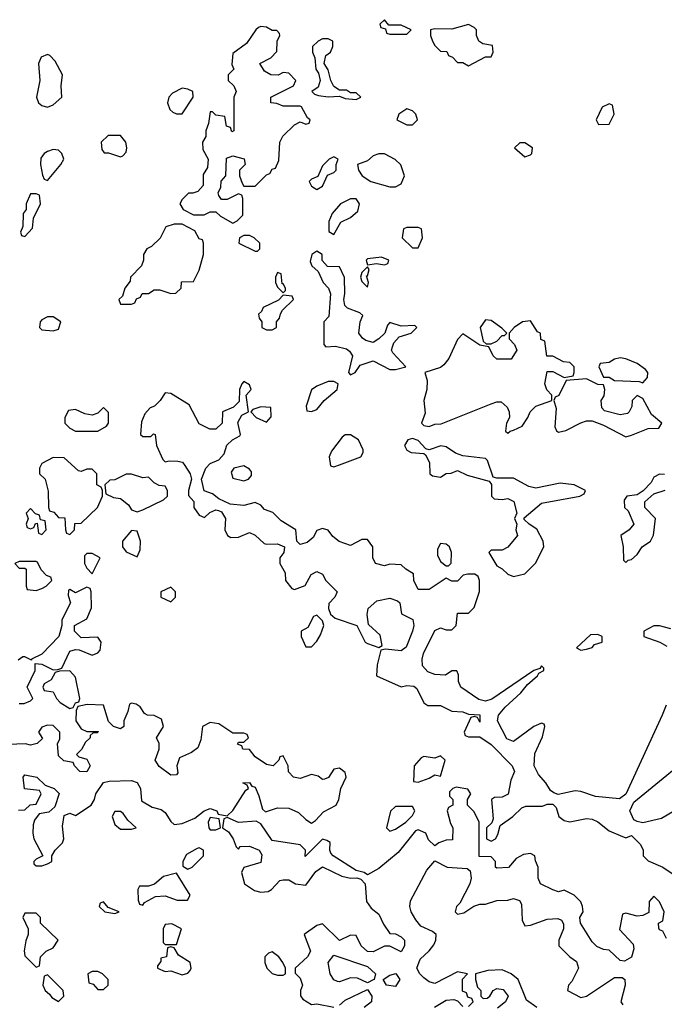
# Model space of a CAD drawing. Header units: inches. Extents: x 2601682 to 2755810, y 449311 to 584050.
# Tile 386 of 505: x 2721271 to 2723567, y 505421 to 508926. Entities that reach past the tile are written whole.
import ezdxf

# ---------------------------------------------------------------- set-up
doc = ezdxf.new("R2010")
doc.units = ezdxf.units.IN
doc.header["$MEASUREMENT"] = 0
doc.layers.add('C7520', color=7, linetype='Continuous')

msp = doc.modelspace()

# ---------------------------------------------------------------- linework, layer by layer
at = {"layer": 'C7520', "color": 2, "elevation": 2}
for points in [[(2722130, 508902), (2722122, 508898), (2722112, 508890), (2722078.8, 508841.2), (2722030, 508806), (2722026.4, 508766.4), (2722034, 508750), (2722014, 508730), (2722014, 508710), (2722034, 508690), (2722042, 508670), (2722034, 508650), (2722034, 508530), (2722027.3, 508527.3), (2722022, 508542), (2722007.3, 508547.3), (2722002, 508582), (2721970, 508586), (2721958, 508598), (2721950, 508598), (2721943.6, 508556.4), (2721934, 508530), (2721934, 508510), (2721922, 508490), (2721923.6, 508463.6), (2721942, 508430), (2721939.6, 508400.4), (2721924.7, 508375.3), (2721924.7, 508335.3), (2721905.4, 508314.6), (2721888, 508308), (2721872, 508308), (2721850, 508286), (2721842, 508270), (2721854, 508250), (2721890, 508231.3), (2721928.4, 508231.6), (2721950, 508242), (2721970, 508242), (2721986.8, 508226.8), (2722030, 508202), (2722046, 508210), (2722066, 508230), (2722066, 508290), (2722062, 508302), (2722050, 508306), (2722010, 508286), (2721990, 508286), (2721980.4, 508300.4), (2721978, 508310), (2721988, 508330), (2721988.4, 508351.6), (2722006, 508370), (2722007.3, 508432.7), (2722030, 508442), (2722071.1, 508431.1), (2722074, 508410), (2722054, 508390), (2722054, 508370), (2722063.6, 508343.6), (2722070, 508334), (2722110, 508334), (2722150, 508374), (2722162, 508378), (2722170, 508394), (2722182, 508398), (2722194.6, 508425.4), (2722198, 508490), (2722208.9, 508511.1), (2722250, 508552), (2722270, 508562), (2722290, 508554), (2722302, 508558), (2722306, 508570), (2722296.4, 508576.4), (2722275.3, 508615.3), (2722270, 508618), (2722210, 508618), (2722187.3, 508627.3), (2722166, 508630), (2722166, 508650), (2722246, 508690), (2722255.3, 508710), (2722230, 508735.3), (2722210, 508738), (2722191.3, 508728.7), (2722166, 508730), (2722143.1, 508743.1), (2722126, 508770), (2722166, 508790), (2722187.3, 508812.7), (2722188, 508850), (2722198, 508870), (2722196.4, 508876.4), (2722187.3, 508887.3), (2722170, 508888), (2722150, 508899)], [(2722570, 508926), (2722554, 508910), (2722558, 508898), (2722574, 508894), (2722578, 508878), (2722590, 508874), (2722650, 508874), (2722666, 508890), (2722630, 508906), (2722586, 508906)], [(2722870, 508908.7), (2722810, 508892.7), (2722750, 508894), (2722734, 508890), (2722734, 508870), (2722742, 508850), (2722750, 508834), (2722770, 508814), (2722792.7, 508812.7), (2722798, 508798), (2722812.7, 508792.7), (2722830, 508774), (2722850, 508774), (2722870, 508762), (2722930, 508794), (2722950, 508794), (2722958, 508810), (2722954.6, 508834.6), (2722920.4, 508840.4), (2722906, 508850), (2722898, 508870), (2722898, 508890), (2722890, 508898)], [(2722370, 508858), (2722350, 508858), (2722334, 508850), (2722314, 508830), (2722314, 508810), (2722322, 508790), (2722326, 508750), (2722335.3, 508735.3), (2722341, 508710), (2722334, 508686), (2722312, 508670), (2722321, 508661), (2722336, 508656), (2722370, 508651), (2722410, 508654), (2722430, 508646), (2722470, 508642), (2722486, 508650), (2722470, 508666), (2722450, 508666), (2722435.3, 508675.3), (2722410, 508675.3), (2722390, 508688), (2722379, 508710), (2722370, 508748), (2722355.3, 508770), (2722362, 508798), (2722378, 508810), (2722386, 508830), (2722386, 508850)], [(2721370, 508802), (2721347.7, 508792.3), (2721338.8, 508770), (2721342.8, 508710), (2721331, 508650), (2721338, 508630), (2721350, 508621), (2721370, 508614.8), (2721390, 508622.8), (2721422, 508650), (2721419, 508690), (2721424, 508730), (2721398, 508778), (2721379, 508799)], [(2721850, 508682), (2721815.3, 508664.7), (2721802, 508650), (2721798, 508630), (2721806.4, 508606.4), (2721816.9, 508596.9), (2721830, 508591.3), (2721850, 508591.3), (2721888.7, 508650), (2721888, 508670), (2721870, 508679)], [(2723370, 508626), (2723345.4, 508614.6), (2723324.7, 508570), (2723332.7, 508552.7), (2723370, 508554), (2723388, 508590), (2723382, 508622)], [(2722650, 508608.7), (2722622, 508590), (2722614, 508570), (2722650, 508551.3), (2722670, 508552), (2722688, 508570), (2722682, 508590), (2722670, 508602)], [(2721630, 508514), (2721586.4, 508513.6), (2721562, 508490), (2721563.6, 508463.6), (2721572, 508452), (2721588, 508452), (2721630, 508438), (2721639, 508441), (2721650, 508454), (2721652.7, 508470), (2721649, 508490)], [(2723070, 508488), (2723052.7, 508487.3), (2723034, 508470), (2723070, 508438), (2723090, 508444.7), (2723095.3, 508450), (2723098, 508470)], [(2721390, 508464), (2721370, 508457.2), (2721358, 508450), (2721346.8, 508433.2), (2721346, 508410), (2721352.7, 508372.7), (2721358, 508358), (2721370, 508354), (2721418, 508410), (2721428.7, 508430), (2721422, 508450), (2721410, 508462)], [(2722570, 508448.7), (2722550, 508448.7), (2722530, 508442), (2722510, 508424), (2722474, 508410), (2722478, 508390), (2722491.3, 508370), (2722522, 508350), (2722590, 508331), (2722610, 508331.3), (2722630, 508342), (2722642, 508370), (2722628.9, 508408.9), (2722608.9, 508428.9)], [(2722390, 508438), (2722374, 508430), (2722350, 508406), (2722332.7, 508367.3), (2722310, 508358), (2722302, 508350), (2722310, 508334), (2722330, 508322), (2722350, 508334), (2722367.3, 508372.7), (2722390, 508382), (2722398, 508390), (2722398, 508410), (2722406, 508430)], [(2721330, 508306), (2721310, 508306), (2721294, 508270), (2721294, 508250), (2721283.6, 508236.4), (2721282, 508190), (2721274, 508170), (2721278, 508158), (2721290, 508154), (2721316.4, 508183.6), (2721320.4, 508219.6), (2721346, 508270), (2721342, 508302)], [(2722470, 508288), (2722450, 508288), (2722414, 508270), (2722383.6, 508236.4), (2722372.7, 508207.3), (2722372.7, 508172.7), (2722390, 508162), (2722414.6, 508205.4), (2722450, 508222), (2722475.5, 508244.5), (2722482, 508270)], [(2721850, 508198), (2721822, 508198), (2721791.6, 508188.4), (2721771.1, 508148.9), (2721741, 508119), (2721724.7, 508110), (2721712, 508090), (2721712, 508070), (2721704.7, 508050), (2721666, 508010), (2721664.7, 507995.3), (2721646, 507970), (2721638, 507942), (2721624.7, 507930), (2721630, 507914), (2721670, 507914), (2721682, 507918), (2721687.3, 507932.7), (2721702, 507938), (2721708, 507952), (2721730, 507952), (2721750, 507964.7), (2721770, 507964.7), (2721810, 507952), (2721827.3, 507952.7), (2721846, 507970), (2721847.3, 507992.7), (2721890, 507994), (2721910, 508034), (2721926, 508090), (2721926, 508130), (2721922, 508142), (2721910, 508146), (2721894.6, 508174.6)], [(2722690, 508186), (2722650, 508186), (2722638, 508182), (2722634, 508150), (2722670, 508114), (2722690, 508114), (2722706, 508150), (2722702, 508182)], [(2722090, 508158), (2722070, 508158), (2722054, 508150), (2722052, 508130), (2722110, 508102), (2722118, 508102), (2722126, 508110), (2722126, 508130), (2722106, 508150)], [(2722330, 508102), (2722312, 508090), (2722305.4, 508065.4), (2722312, 508050), (2722334, 508030), (2722352, 507990), (2722371, 507971), (2722378, 507950), (2722372, 507870), (2722354, 507850), (2722354, 507770), (2722362, 507762), (2722396.4, 507763.6), (2722434.8, 507754.8), (2722446.4, 507746.4), (2722456, 507730), (2722442, 507670), (2722450, 507662), (2722466, 507670), (2722484, 507696), (2722530, 507711.3), (2722590, 507681), (2722610, 507681), (2722646, 507690), (2722600.1, 507740.1), (2722596, 507750), (2722598.6, 507761.4), (2722603.7, 507776.3), (2722623.1, 507796.9), (2722666, 507810), (2722686, 507830), (2722678, 507838), (2722630, 507835.3), (2722590, 507848), (2722581, 507839), (2722571.3, 507810), (2722550.5, 507789.5), (2722530, 507777.2), (2722503.7, 507783.7), (2722492.3, 507792.3), (2722479, 507810), (2722484, 507850), (2722493.6, 507873.6), (2722483.1, 507883.1), (2722439, 507899), (2722429.2, 507909.2), (2722425.2, 507930), (2722429.2, 507950), (2722428.4, 508008.4), (2722410, 508046), (2722367.3, 508047.3), (2722348.7, 508068.7), (2722348, 508090)], [(2722560.4, 508080.4), (2722510, 508075.3), (2722504.7, 508070), (2722510, 508054), (2722542, 508058), (2722570, 508054), (2722582, 508058), (2722586, 508070)], [(2722190, 508026), (2722182, 508010), (2722182, 507990), (2722190, 507974), (2722210, 507954), (2722218, 507962), (2722218, 507970), (2722210, 507986), (2722206, 507986), (2722202, 508022)], [(2722510, 508046), (2722490, 508026), (2722484.7, 508010), (2722490, 507994), (2722510, 507974), (2722514, 507990), (2722506, 508014), (2722510, 508014), (2722516.4, 508036.4)], [(2722210, 507946), (2722192.7, 507927.3), (2722138, 507902), (2722132.7, 507887.3), (2722122, 507878), (2722123.6, 507863.6), (2722134, 507850), (2722134, 507830), (2722150, 507822), (2722170, 507822), (2722186, 507830), (2722186, 507850), (2722196.4, 507863.6), (2722200.4, 507879.6), (2722207.3, 507892.7), (2722246, 507930), (2722242, 507942)], [(2721390, 507868), (2721370, 507868), (2721350, 507858), (2721344.7, 507850), (2721342, 507830), (2721350, 507822), (2721390, 507818), (2721410, 507824.7), (2721418, 507850)], [(2723090, 507854), (2723062, 507850), (2723032, 507830), (2723014, 507810), (2723014, 507790), (2723034, 507770), (2723042, 507750), (2723022, 507718), (2722970, 507718), (2722958, 507730), (2722942, 507762), (2722910, 507768), (2722850, 507808), (2722830, 507788), (2722799.8, 507720.2), (2722782, 507698), (2722770, 507688), (2722714, 507670), (2722722, 507642), (2722721, 507610), (2722711, 507570), (2722714.8, 507525.2), (2722702, 507490), (2722710, 507482), (2722730, 507478), (2722750, 507486), (2722772.7, 507487.3), (2722950, 507558.8), (2722970, 507566), (2722985.4, 507565.4), (2723007.1, 507547.1), (2723014.8, 507530), (2723016, 507510), (2723004.7, 507490), (2723002, 507462), (2723010, 507454), (2723018, 507462), (2723030, 507464.7), (2723060.2, 507479.8), (2723081.2, 507510), (2723089.4, 507530.6), (2723109.2, 507550.8), (2723166, 507570), (2723166, 507590), (2723148.4, 507608.4), (2723142, 507630), (2723150, 507674), (2723170, 507674), (2723210, 507652), (2723242, 507658), (2723246, 507670), (2723246, 507690), (2723230, 507706), (2723208.4, 507708.4), (2723170, 507728), (2723148.7, 507728.7), (2723142, 507782), (2723127.3, 507787.3), (2723126, 507810), (2723115.3, 507815.3)], [(2722930, 507858), (2722911.3, 507830), (2722922, 507782), (2722932.7, 507772.7), (2722950, 507772), (2722970, 507782), (2722990, 507802), (2722998, 507802), (2723006, 507810), (2722988.4, 507828.4), (2722950, 507855.3)], [(2723410, 507722), (2723390, 507718), (2723370, 507706), (2723338, 507702), (2723334, 507690), (2723350, 507654), (2723370, 507654), (2723390, 507642), (2723478, 507638), (2723490, 507634), (2723507.3, 507652.7), (2723508, 507670), (2723500.4, 507680.4), (2723470, 507702), (2723430, 507719)], [(2722390, 507638), (2722370, 507638), (2722330, 507622), (2722310, 507608), (2722292, 507550), (2722294, 507534), (2722310, 507532), (2722330, 507538), (2722355.3, 507570), (2722402, 507610), (2722406, 507630)], [(2723290, 507648), (2723218, 507642), (2723191.6, 507588.4), (2723178, 507582), (2723174, 507570), (2723182, 507542), (2723176.9, 507476.9), (2723182.8, 507462.8), (2723190, 507458), (2723216.5, 507463.5), (2723270, 507491.3), (2723290, 507498), (2723310, 507498), (2723350, 507482.8), (2723430, 507441), (2723450, 507446.8), (2723508.9, 507471.1), (2723548, 507472), (2723558, 507490), (2723520.9, 507520.9), (2723490, 507578), (2723470, 507588), (2723452, 507570), (2723451.1, 507548.9), (2723442, 507530), (2723436, 507524), (2723410, 507519), (2723354, 507534), (2723344, 507544), (2723342, 507570), (2723352.5, 507587.5), (2723355.3, 507610), (2723350, 507626), (2723330, 507628)], [(2721570, 507546), (2721550, 507526), (2721530, 507518), (2721503.1, 507523.1), (2721470, 507538), (2721444.7, 507535.3), (2721432, 507510), (2721432, 507490), (2721450, 507472), (2721470, 507462), (2721550, 507462), (2721580.4, 507479.6), (2721588, 507490), (2721587.3, 507527.3)], [(2722130, 507548), (2722102, 507538), (2722094, 507530), (2722114, 507510), (2722150, 507494), (2722167.3, 507512.7), (2722166, 507546)], [(2722450, 507448), (2722430, 507448), (2722419.6, 507440.4), (2722382, 507390), (2722374, 507370), (2722378, 507338), (2722390, 507334), (2722410, 507342), (2722486, 507370), (2722494.6, 507385.4), (2722494.6, 507394.6), (2722478, 507430)], [(2722670, 507435.3), (2722654, 507430), (2722642, 507410), (2722650, 507394), (2722665.4, 507385.4), (2722710, 507382), (2722716.9, 507376.9), (2722731, 507350), (2722732, 507310), (2722742, 507302), (2722770, 507298), (2722790, 507311.3), (2722808, 507312), (2722830, 507322), (2722865.4, 507305.4), (2722943.6, 507283.6), (2722951.3, 507271.3), (2722952, 507230), (2722961, 507221), (2722990, 507218), (2723010, 507222), (2723030.9, 507210.9), (2723042, 507170), (2723034, 507150), (2723042, 507130), (2723038, 507110), (2723044.7, 507090), (2723010, 507049), (2722990, 507038), (2722950, 507038), (2722942, 507030), (2722970, 506982), (2722990, 506972), (2723010, 506952), (2723030, 506944.7), (2723070, 506954), (2723108.4, 506991.6), (2723138, 507050), (2723135.3, 507070), (2723112.7, 507112.7), (2723086, 507130), (2723067.3, 507147.3), (2723067.3, 507152.7), (2723130, 507204.7), (2723266, 507230), (2723282, 507238), (2723286, 507250), (2723246, 507270), (2723196, 507276), (2723110, 507258), (2723084.2, 507264.2), (2723030, 507294), (2722970, 507294), (2722958, 507298), (2722937.5, 507357.5), (2722930, 507364), (2722850, 507373.2), (2722823.7, 507383.7), (2722790, 507405.2), (2722771.1, 507408.9), (2722730, 507395.3), (2722718, 507398), (2722690, 507428)], [(2721390, 507368), (2721350, 507346), (2721342, 507330), (2721342, 507310), (2721362, 507290), (2721372.7, 507247.3), (2721374, 507190), (2721378, 507178), (2721392.7, 507172.7), (2721410, 507154), (2721432.7, 507152.7), (2721434, 507110), (2721438, 507098), (2721450, 507094), (2721466, 507110), (2721467.3, 507132.7), (2721490, 507134), (2721548, 507190), (2721566, 507230), (2721566, 507250), (2721562, 507262), (2721546, 507270), (2721546, 507310), (2721530, 507326), (2721510, 507326), (2721490, 507318), (2721480.4, 507320.4), (2721430, 507366)], [(2722070, 507338), (2722034, 507330), (2722024.7, 507315.3), (2722030, 507294), (2722070, 507284.7), (2722086, 507290), (2722096.4, 507303.6), (2722096.4, 507316.4), (2722090, 507326)], [(2721670, 507308.7), (2721650, 507308), (2721610, 507288), (2721592.7, 507287.3), (2721574, 507270), (2721578, 507238), (2721605.4, 507225.4), (2721630, 507222), (2721658.8, 507198.8), (2721670, 507182), (2721690, 507174), (2721710, 507182), (2721783.1, 507216.9), (2721798, 507230), (2721798, 507250), (2721790, 507266), (2721768.4, 507268.4), (2721750, 507278), (2721730, 507298), (2721710, 507295.3)], [(2721310, 507186), (2721294, 507170), (2721302, 507150), (2721294, 507130), (2721298, 507118), (2721310, 507114), (2721322, 507118), (2721327.3, 507132.7), (2721334, 507134), (2721338, 507098), (2721350, 507094), (2721366, 507110), (2721362, 507142), (2721346, 507146), (2721342, 507162), (2721327.3, 507167.3)], [(2721670, 507108), (2721638, 507070), (2721638, 507050), (2721650, 507032), (2721690, 507014), (2721700.4, 507039.6), (2721702, 507070), (2721690, 507106)], [(2722770, 507062), (2722758.8, 507041.2), (2722759.8, 507019.8), (2722770, 506998), (2722790, 506982), (2722798, 506982), (2722808, 506992), (2722809, 507030), (2722802, 507050), (2722790, 507059)], [(2721530, 507026), (2721510, 507026), (2721502, 507018), (2721502, 506990), (2721510, 506974), (2721530, 506954), (2721558, 507010)], [(2721330, 506998), (2721270, 506998), (2721254, 506990), (2721270, 506974), (2721290, 506974), (2721294, 506970), (2721294, 506910), (2721298, 506898), (2721330, 506894), (2721350, 506902), (2721366, 506910), (2721386, 506930), (2721382, 506942), (2721367.3, 506947.3), (2721347.3, 506967.3), (2721334.6, 506994.6)], [(2721810, 506906), (2721774, 506890), (2721774, 506870), (2721810, 506854), (2721826, 506870), (2721826, 506890)], [(2722330, 506806), (2722318, 506802), (2722296.9, 506763.1), (2722274, 506750), (2722274, 506730), (2722290, 506694), (2722310, 506694), (2722330, 506714), (2722343.1, 506736.9), (2722354, 506770), (2722350, 506786)], [(2723330, 506738), (2723303.6, 506736.4), (2723254, 506690), (2723270, 506682), (2723290, 506686), (2723310, 506692), (2723318, 506702), (2723346, 506710), (2723346, 506730)], [(2721450, 506608), (2721412.7, 506607.3), (2721398, 506602), (2721383.6, 506576.4), (2721358, 506562), (2721354, 506550), (2721358, 506538), (2721390, 506534), (2721402, 506510), (2721416, 506496), (2721450, 506474), (2721462, 506478), (2721470, 506494), (2721482, 506498), (2721486, 506510), (2721470, 506586)], [(2722770, 506306), (2722750, 506298), (2722710, 506304), (2722700.7, 506299.3), (2722676, 506270), (2722674, 506214), (2722690, 506212), (2722730, 506226), (2722750, 506238), (2722770, 506234), (2722786, 506290)], [(2721630, 506108), (2721610, 506108), (2721601, 506090), (2721610, 506062), (2721630, 506044.7), (2721670, 506044.7), (2721686, 506050), (2721656.4, 506076.4), (2721640.4, 506100.4)], [(2722670, 506126), (2722610, 506126), (2722591.6, 506108.4), (2722578, 506050), (2722590, 506038), (2722610, 506044.7), (2722646, 506070), (2722670, 506094), (2722678, 506110)], [(2721950, 506086), (2721942, 506070), (2721944.7, 506050), (2721950, 506042), (2721970, 506042), (2721986, 506050), (2721982, 506082)], [(2721910, 505978), (2721903.6, 505976.4), (2721865.4, 505954.6), (2721852, 505930), (2721852.7, 505912.7), (2721870, 505902), (2721886, 505910), (2721926, 505950), (2721926, 505970)], [(2721830, 505888), (2721783.6, 505876.4), (2721751.1, 505848.9), (2721730, 505842), (2721698, 505842), (2721692, 505830), (2721692.7, 505792.7), (2721698, 505778), (2721710, 505774), (2721716.4, 505783.6), (2721755.1, 505804.9), (2721790, 505807.3), (2721831.6, 505791.6), (2721868.4, 505791.6), (2721879, 505810)], [(2721570, 505786), (2721558, 505782), (2721554, 505770), (2721574, 505750), (2721610, 505744.7), (2721626, 505750), (2721586, 505766)], [(2721330, 505746), (2721290, 505746), (2721282, 505730), (2721302, 505690), (2721302, 505670), (2721292.7, 505647.3), (2721287.7, 505612.3), (2721290, 505594), (2721330, 505554), (2721342, 505558), (2721346, 505590), (2721366, 505610), (2721390, 505622), (2721408, 505650), (2721346, 505710), (2721346, 505730)], [(2721812.7, 505707.3), (2721790, 505706), (2721782, 505690), (2721782, 505642), (2721790, 505634), (2721830, 505634), (2721848, 505690)], [(2721810, 505626), (2721798, 505622), (2721794, 505590), (2721774, 505586), (2721774, 505574), (2721762, 505558), (2721762, 505550), (2721790, 505538), (2721810, 505541), (2721850, 505526.8), (2721870, 505532), (2721878, 505542), (2721882, 505550), (2721878, 505570), (2721836.4, 505596.4), (2721822, 505622)], [(2722170, 505608.7), (2722156.9, 505603.1), (2722144.7, 505590), (2722144.7, 505570), (2722151.3, 505550), (2722170, 505531.3), (2722190, 505524.7), (2722210, 505524.7), (2722218, 505530), (2722218, 505550), (2722208.7, 505570), (2722194, 505590)], [(2722510, 505498), (2722474.8, 505514.8), (2722450, 505515.1), (2722410, 505501.2), (2722402.7, 505502.7), (2722390, 505508.7), (2722377.2, 505530), (2722369.4, 505570.6), (2722390, 505596), (2722510, 505556), (2722538, 505530), (2722534, 505510), (2722530, 505508)], [(2721550, 505538), (2721530, 505538), (2721514, 505530), (2721518, 505498), (2721532.7, 505492.7), (2721550, 505474), (2721570, 505474), (2721586, 505490), (2721586, 505510), (2721566, 505530)], [(2721370, 505526), (2721358, 505522), (2721354, 505490), (2721362, 505470), (2721378, 505458), (2721385.4, 505445.4), (2721410, 505432), (2721428, 505450), (2721426, 505470)], [(2722610, 505485.2), (2722578, 505490), (2722566, 505510), (2722590, 505524.7), (2722610.7, 505530.7), (2722624.7, 505510)]]:
    msp.add_lwpolyline(points, close=True, dxfattribs=at)
for points in [[(2723573.7, 506486.3), (2723558.8, 506450), (2723430.5, 506169.5), (2723407.3, 506152.7), (2723321.6, 506161.6), (2723270, 506179.3), (2723250, 506181.2), (2723188.4, 506168.4), (2723173.6, 506173.6), (2723162, 506182), (2723145.2, 506210), (2723118.9, 506238.9), (2723103.7, 506270), (2723106.3, 506313.7), (2723132.9, 506372.9), (2723142, 506410), (2723139, 506419), (2723130, 506422), (2723102, 506410), (2723030, 506357.2), (2723006.6, 506366.6), (2722972.7, 506430), (2722977, 506450), (2723000.4, 506479.6), (2723056, 506530), (2723080.1, 506559.9), (2723115.3, 506590), (2723120.2, 506599.8), (2723138, 506610), (2723138, 506618), (2723130, 506626), (2723123.6, 506616.4), (2723102, 506610), (2722952.2, 506507.8), (2722930, 506500.9), (2722906, 506506), (2722842, 506550), (2722834, 506570), (2722833.6, 506593.6), (2722828, 506608), (2722810, 506608.7), (2722787.3, 506592.7), (2722750, 506595.1), (2722724.8, 506604.8), (2722705.8, 506625.8), (2722704.5, 506650), (2722709.4, 506670), (2722750, 506752), (2722770, 506762), (2722790, 506754), (2722810, 506754), (2722826, 506770), (2722830, 506814), (2722870, 506814), (2722890, 506834), (2722908.9, 506891.1), (2722909, 506930), (2722904, 506944), (2722892.3, 506952.3), (2722867.1, 506952.9), (2722851.1, 506948.9), (2722830, 506928), (2722810, 506928), (2722790, 506938), (2722730, 506898), (2722690, 506898), (2722675.3, 506930), (2722673.6, 506953.6), (2722646, 506970), (2722630, 506986), (2722590, 506988), (2722570, 506982), (2722538, 506990), (2722528.7, 507010), (2722528.7, 507050), (2722510, 507075.3), (2722490, 507075.3), (2722450, 507054), (2722409.3, 507069.3), (2722386.6, 507086.6), (2722370, 507108.7), (2722350, 507115.3), (2722330, 507108), (2722316.8, 507083.2), (2722295.3, 507064.7), (2722270, 507058), (2722258, 507070), (2722255.3, 507110), (2722202, 507142), (2722172.5, 507172.5), (2722143.2, 507183.2), (2722130, 507198), (2722110, 507208), (2722070, 507197.2), (2722021.2, 507201.2), (2721980.2, 507220.2), (2721958, 507238), (2721928.7, 507248.7), (2721919, 507290), (2721934, 507330), (2721950, 507346), (2721980.4, 507359.6), (2721999, 507381), (2722008.9, 507411.1), (2722028.9, 507431.1), (2722055.3, 507444.7), (2722058, 507450), (2722048, 507492), (2722062, 507518), (2722086, 507530), (2722078, 507590), (2722095.3, 507610), (2722090, 507626), (2722070, 507638), (2722062, 507630), (2722054, 507610), (2722052.7, 507567.3), (2722032.7, 507547.3), (2721994, 507530), (2721992, 507490), (2721970, 507468.7), (2721948.9, 507468.9), (2721910, 507488), (2721874.6, 507554.6), (2721810, 507595.3), (2721790, 507598), (2721772, 507570), (2721752, 507550), (2721736, 507544), (2721716.9, 507523.1), (2721705.4, 507494.6), (2721702, 507450), (2721710, 507442), (2721738, 507442), (2721748.4, 507451.6), (2721754, 507450), (2721758, 507410), (2721781, 507361), (2721790, 507352), (2721804, 507356), (2721834.4, 507354.4), (2721850.7, 507350.7), (2721859.8, 507339.8), (2721878.8, 507310), (2721882.8, 507290), (2721872, 507250), (2721872.7, 507232.7), (2721891.6, 507211.6), (2721892, 507190), (2721910, 507162), (2721930, 507154), (2721948.4, 507171.6), (2721970, 507182), (2721979.6, 507179.6), (2721990, 507174), (2722004.7, 507150), (2722002, 507110), (2722012, 507090), (2722023.5, 507083.5), (2722050, 507084.7), (2722090, 507101), (2722110, 507091.3), (2722142, 507062), (2722150, 507058.8), (2722190, 507061), (2722214, 507050), (2722212, 507030), (2722198, 507010), (2722198, 506990), (2722216.9, 506956.9), (2722218, 506930), (2722241, 506901), (2722250, 506898), (2722288.4, 506911.6), (2722308.9, 506951.1), (2722330, 506962), (2722350, 506952), (2722362, 506930), (2722402, 506890), (2722394, 506870), (2722372, 506848), (2722371.3, 506830), (2722378, 506810), (2722395.3, 506795.3), (2722472, 506770), (2722502, 506710), (2722510, 506706), (2722550, 506692), (2722562, 506698), (2722555.1, 506735.1), (2722513.6, 506773.6), (2722509.3, 506809.3), (2722512.7, 506830), (2722543, 506857), (2722590, 506866.8), (2722617.3, 506857.3), (2722624.7, 506850), (2722631.6, 506811.6), (2722671, 506791), (2722674.8, 506770), (2722670.8, 506750), (2722647.5, 506692.5), (2722630, 506679), (2722574, 506686), (2722558, 506682), (2722544.7, 506630), (2722542, 506590), (2722630, 506551.3), (2722650, 506556), (2722674.4, 506554.4), (2722685.4, 506545.4), (2722710, 506494), (2722725.4, 506485.4), (2722770, 506484.7), (2722810, 506464.7), (2722850, 506462), (2722870, 506454), (2722910, 506452), (2722910, 506426), (2722902, 506442), (2722890, 506446), (2722878, 506442), (2722854, 506390), (2722858, 506378), (2722870, 506374), (2722910, 506374), (2722950, 506346), (2723024.7, 506270), (2723034, 506250), (2723020.7, 506219.3), (2723010.7, 506169.3), (2722990, 506159), (2722962.8, 506157.2), (2722952, 506150), (2722958, 506082), (2722952.7, 506067.3), (2722934, 506050), (2722934, 506010), (2722950, 506002), (2722966, 506010), (2722974.6, 506025.4), (2722982, 506058), (2723028, 506090), (2723059, 506121), (2723073.6, 506126.4), (2723133.2, 506126.8), (2723150, 506134), (2723170, 506134), (2723182, 506122), (2723191.3, 506090), (2723210, 506076), (2723230, 506071), (2723290, 506082.8), (2723310, 506080.7), (2723330, 506070.7), (2723370, 506039.1), (2723410, 506022), (2723430, 506014), (2723450, 506022), (2723482, 505990), (2723491.3, 505970), (2723492, 505950), (2723510, 505932), (2723562, 505910), (2723638, 505858)], [(2723567.3, 507307.3), (2723550, 507308), (2723530, 507298), (2723520.7, 507279.3), (2723491.1, 507248.9), (2723470, 507235.3), (2723434, 507230), (2723423.6, 507216.4), (2723424.7, 507190), (2723438, 507178), (2723458, 507130), (2723442, 507110), (2723412, 507090), (2723421, 507050), (2723422, 507002), (2723430, 506994), (2723438, 507002), (2723450, 507004.7), (2723470, 507022), (2723488, 507050), (2723518, 507070), (2723528.4, 507091.6), (2723535.3, 507150), (2723498, 507190), (2723498, 507210), (2723530, 507238), (2723570, 507252)], [(2721270, 506492), (2721287.3, 506492.7), (2721310, 506502), (2721318, 506510), (2721298, 506550), (2721326, 506610), (2721326, 506634), (2721350, 506632), (2721390, 506612), (2721407.3, 506612.7), (2721422, 506618), (2721450, 506678), (2721470, 506684.7), (2721483.6, 506683.6), (2721530, 506664.7), (2721550, 506672), (2721558, 506682), (2721562, 506710), (2721550, 506728), (2721490, 506726), (2721466, 506750), (2721466, 506770), (2721510, 506794), (2721527.3, 506832.7), (2721526, 506890), (2721522, 506902), (2721510, 506906), (2721470, 506886), (2721450, 506898), (2721444.7, 506895.3), (2721443.6, 506876.4), (2721452, 506850), (2721422, 506790), (2721422, 506770), (2721411.3, 506730), (2721350, 506668), (2721314, 506650), (2721314, 506646), (2721290, 506658), (2721282, 506658), (2721266, 506646)], [(2723590, 506758), (2723550, 506768.7), (2723530, 506768), (2723494, 506750), (2723494, 506730), (2723551, 506711), (2723576, 506696)], [(2721267.3, 506112.7), (2721290, 506114), (2721308.7, 506131.3), (2721330, 506134), (2721348, 506170), (2721342, 506182), (2721288.9, 506188.9), (2721284, 506230), (2721290, 506238), (2721332, 506230), (2721362, 506202), (2721394, 506190), (2721412, 506172), (2721396, 506124), (2721374.8, 506105.2), (2721341, 506099), (2721323.6, 506076.4), (2721319.6, 506060.4), (2721318, 506030), (2721322, 506010), (2721354, 505950), (2721330, 505938), (2721322, 505930), (2721322, 505922), (2721330, 505914), (2721350, 505914), (2721370, 505922), (2721386, 505930), (2721386, 505950), (2721398, 505970), (2721424, 505996), (2721429, 506010), (2721424, 506056), (2721430, 506094), (2721450, 506102), (2721470, 506094), (2721526, 506130), (2721538, 506150), (2721542, 506170), (2721570, 506211.3), (2721590, 506216), (2721670, 506218), (2721690, 506211.3), (2721701, 506190), (2721705.4, 506145.4), (2721742.8, 506122.8), (2721775.3, 506115.3), (2721790, 506104.7), (2721810, 506072), (2721822, 506062), (2721850, 506064.7), (2721895.5, 506084.5), (2721928, 506110), (2721950, 506118), (2721974, 506110), (2721978, 506098), (2722010, 506092), (2722030, 506111.3), (2722076.4, 506183.6), (2722086, 506190), (2722082, 506202), (2722066, 506210), (2722090, 506211.3), (2722098, 506198), (2722110, 506194), (2722123.5, 506163.5), (2722136, 506116), (2722146.8, 506106.8), (2722190, 506120.5), (2722230, 506119.1), (2722264.4, 506104.4), (2722290, 506078.8), (2722310, 506066), (2722324.7, 506075.3), (2722352.9, 506107.1), (2722398, 506130), (2722408, 506150), (2722415.3, 506190), (2722434, 506230), (2722430, 506246), (2722410, 506262), (2722390, 506258), (2722371.1, 506228.9), (2722356.9, 506223.1), (2722350, 506222), (2722334, 506234), (2722310, 506239), (2722270, 506225.2), (2722246, 506230), (2722228.4, 506248.4), (2722228, 506270), (2722210, 506306), (2722198, 506302), (2722194, 506290), (2722174, 506270), (2722150, 506275.3), (2722110, 506302), (2722090, 506328), (2722066, 506330), (2722062, 506342), (2722047.3, 506347.3), (2722050, 506354), (2722070, 506354), (2722086, 506370), (2722082, 506382), (2722070, 506386), (2722030, 506386), (2721980.2, 506420.2), (2721950, 506424), (2721922, 506410), (2721916.9, 506363.1), (2721905.4, 506334.6), (2721882.8, 506317.2), (2721840.7, 506299.3), (2721831, 506270), (2721834.8, 506245.2), (2721830, 506238), (2721810, 506237.2), (2721767.5, 506267.5), (2721754, 506290), (2721768, 506330), (2721768, 506350), (2721758, 506370), (2721784, 506410), (2721776, 506436), (2721750, 506449), (2721726, 506450), (2721716.4, 506456.4), (2721700.4, 506480.4), (2721686, 506490), (2721670, 506493.2), (2721662, 506490), (2721656.9, 506463.1), (2721642, 506430), (2721642, 506410), (2721630, 506402), (2721606, 506410), (2721588, 506428), (2721570, 506486), (2721511.6, 506488.4), (2721478, 506482), (2721472.7, 506467.3), (2721471.3, 506430), (2721490, 506402), (2721510, 506392), (2721552, 506392), (2721547.3, 506387.3), (2721532.7, 506387.3), (2721522, 506378), (2721522, 506370), (2721505.4, 506354.6), (2721492, 506328), (2721474, 506310), (2721482, 506302), (2721510, 506294), (2721522, 506270), (2721510, 506249), (2721486, 506250), (2721466, 506270), (2721462, 506282), (2721428.4, 506288.4), (2721410, 506306), (2721406, 506350), (2721414.6, 506365.4), (2721414, 506390), (2721390, 506414), (2721370, 506415.3), (2721350, 506408), (2721338, 506390), (2721352, 506368), (2721334, 506350), (2721310, 506344), (2721292, 506348), (2721230, 506346)], [(2723670, 506149), (2723557.3, 506082.7), (2723490, 506067), (2723470, 506072.3), (2723458.6, 506078.6), (2723443.7, 506110), (2723458.7, 506141.3), (2723714, 506350)], [(2723575.3, 505655.3), (2723562, 505682), (2723550, 505686), (2723547.3, 505692.7), (2723546, 505710), (2723562, 505718), (2723566, 505750), (2723550, 505786), (2723530, 505806), (2723512.7, 505787.3), (2723511.6, 505748.4), (2723490, 505738), (2723470, 505735.3), (2723430, 505746), (2723418, 505742), (2723407.5, 505687.5), (2723456, 505636), (2723458.8, 505618.8), (2723450.7, 505589.3), (2723425.4, 505574.6), (2723410, 505577.2), (2723370, 505614), (2723350, 505616), (2723327.2, 505627.2), (2723310, 505644), (2723269, 505710), (2723266, 505730), (2723278, 505750), (2723275.3, 505770), (2723270, 505786), (2723246, 505810), (2723210, 505828), (2723190, 505822), (2723170, 505828.7), (2723126, 505850), (2723118, 505870), (2723118, 505910), (2723108, 505932), (2723106, 505950), (2723090, 505958), (2723065.4, 505954.6), (2723039.6, 505940.4), (2723011.6, 505908.4), (2722970, 505906), (2722966, 505910), (2722966, 505930), (2722950, 505946), (2722907.3, 505947.3), (2722908, 506070), (2722890, 506106), (2722866, 506130), (2722866, 506150), (2722878, 506170), (2722867.3, 506187.3), (2722826, 506194), (2722814, 506190), (2722802, 506178), (2722802, 506162), (2722814, 506150), (2722814, 506130), (2722798, 506122), (2722794, 506110), (2722805.4, 506065.4), (2722814, 506050), (2722812.7, 506007.3), (2722790, 506006), (2722763.6, 505996.4), (2722750, 505986), (2722727.3, 506007.3), (2722718, 506030), (2722690, 506042), (2722681, 506039), (2722618.8, 505961.2), (2722550, 505905.2), (2722510, 505882), (2722498, 505890), (2722470, 505897.2), (2722388, 505950), (2722379, 505959), (2722376, 505970), (2722377.2, 505997.2), (2722364.7, 506004.7), (2722350, 506009), (2722288, 505948), (2722288.7, 505970), (2722270, 505988.7), (2722170, 506004), (2722130, 506064), (2722113.6, 506073.6), (2722050, 506068.7), (2722010, 506086), (2721998, 506082), (2721994, 506050), (2722015.3, 506035.3), (2722032, 506010), (2722042, 505982), (2722050, 505974), (2722056.4, 505983.6), (2722090, 505984), (2722124.7, 505970), (2722134, 505954), (2722130, 505926), (2722070, 505908), (2722061, 505890), (2722072, 505850), (2722107.1, 505827.1), (2722130, 505821), (2722156.5, 505823.5), (2722168, 505830), (2722198, 505862), (2722210, 505864.7), (2722230, 505864.7), (2722254, 505850), (2722290, 505846), (2722326, 505894), (2722350, 505911.3), (2722418, 505878), (2722450, 505871), (2722472, 505872), (2722486.4, 505866.4), (2722502, 505850), (2722506.8, 505786.8), (2722523.5, 505763.5), (2722550, 505742), (2722566.4, 505706.4), (2722590, 505674), (2722610, 505672), (2722630, 505662), (2722642, 505650), (2722642, 505630), (2722630, 505608.7), (2722590, 505628.7), (2722570, 505628.7), (2722530, 505608.7), (2722510, 505609), (2722488, 505630), (2722470, 505666), (2722450, 505668), (2722410, 505648.7), (2722350, 505708), (2722330, 505702), (2722284.7, 505670), (2722307.3, 505610), (2722296, 505590), (2722252, 505550), (2722252.7, 505532.7), (2722270, 505514), (2722278, 505490), (2722271.3, 505470), (2722271.6, 505451.6), (2722279.6, 505439.6), (2722310, 505421), (2722330, 505422.8), (2722390, 505411)], [(2722870, 505414), (2722886, 505430), (2722882, 505442), (2722867.3, 505447.3), (2722862, 505462), (2722848, 505468), (2722848.7, 505511.3), (2722866, 505530), (2722830, 505537.2), (2722750, 505496), (2722730, 505501.2), (2722710, 505516), (2722696, 505530), (2722685.2, 505550), (2722697.5, 505582.5), (2722730, 505611.3), (2722746.3, 505633.7), (2722753.2, 505650), (2722754, 505670), (2722740.9, 505680.9), (2722700.1, 505700.1), (2722682, 505722), (2722665.1, 505750), (2722661.3, 505770), (2722663.6, 505790), (2722721.5, 505898.5), (2722750, 505932), (2722794, 505910), (2722864.7, 505904.7), (2722876, 505896), (2722878.8, 505870), (2722874, 505850), (2722839.1, 505780.9), (2722827.3, 505770), (2722822, 505750), (2722830, 505742), (2722852.9, 505747.1), (2722889.1, 505770.9), (2722910, 505778), (2722930, 505778), (2722970, 505791.3), (2723010, 505792), (2723030, 505798), (2723051.3, 505791.3), (2723058, 505778), (2723060.5, 505720.5), (2723070, 505701), (2723090, 505702.8), (2723150, 505724.9), (2723187.3, 505727.3), (2723201, 505721), (2723207.5, 505707.5), (2723208, 505690), (2723190.8, 505650), (2723191.3, 505630), (2723230.9, 505590.9), (2723254.4, 505574.4), (2723261, 505550), (2723237.3, 505502.7), (2723226, 505490), (2723222, 505470), (2723270, 505446), (2723290, 505451), (2723390, 505516.3), (2723417.1, 505517.1), (2723426, 505510), (2723427.7, 505490), (2723412, 505430), (2723419.6, 505419.6)], [(2723113.2, 505410), (2723076.6, 505436.6), (2723046.6, 505510), (2723021.2, 505530), (2722990, 505543.7), (2722938.8, 505541.2), (2722894, 505530), (2722894, 505510), (2722902, 505482), (2722914, 505470), (2722914, 505450), (2722922, 505442), (2722936.4, 505443.6), (2722946, 505450), (2722958, 505470), (2722970, 505478), (2722993.7, 505473.7), (2723011, 505450), (2723002, 505430), (2722972.7, 505407.3)], [(2722410, 505418), (2722430, 505436), (2722510, 505474), (2722526, 505450), (2722524.7, 505430), (2722498, 505410)], [(2722748.9, 505411.1), (2722790, 505436), (2722818, 505438), (2722830, 505434), (2722850, 505414)]]:
    msp.add_lwpolyline(points, dxfattribs=at)

doc.saveas('drawing.dxf')
